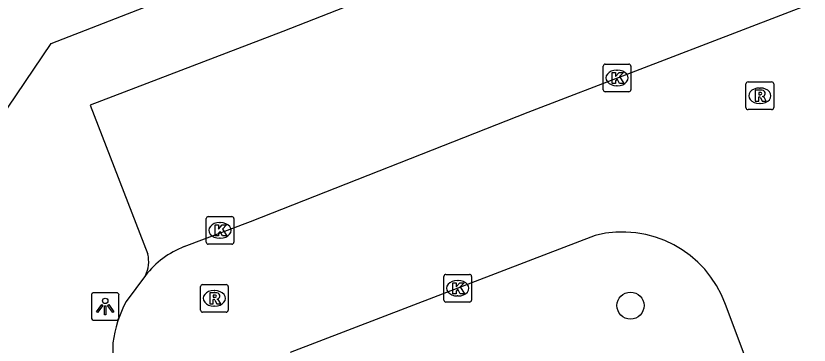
# Model space of a CAD drawing. Extents: x 159265 to 160143, y 383413 to 384319.
# Drawn here: x 159481.49 to 159510.16, y 383561.49 to 383573.38 of the extents above; entities that cross this region are included whole.
import ezdxf

# ---------------------------------------------------------------- set-up
doc = ezdxf.new("R2010")
doc.units = 0
for name, color, linetype in [('IMGEO_Boom', 7, 'Continuous'), ('IMGEO_Kolk', 7, 'Continuous'), ('IMGEO_Lichtpunt', 7, 'Continuous'), ('IMGEO_Rijbaan_lokaal_open', 7, 'Continuous'), ('IMGEO_Rioolput', 7, 'Continuous'), ('IMGEO_Voetpad_open', 7, 'Continuous')]:
    doc.layers.add(name, color=color, linetype=linetype)

msp = doc.modelspace()

# ---------------------------------------------------------------- linework, layer by layer
at = {"layer": 'IMGEO_Boom'}
msp.add_circle((159503.701, 383562.919), 0.489, dxfattribs=at)
at = {"layer": 'IMGEO_Kolk'}
for p, q in [((159502.712, 383570.714), (159502.712, 383571.566)), ((159502.787, 383571.64), (159503.639, 383571.64)), ((159503.713, 383571.566), (159503.713, 383570.714)), ((159503.2, 383571.42), (159503.225, 383571.42)), ((159503.223, 383570.86), (159503.198, 383570.86)), ((159503.639, 383570.64), (159502.787, 383570.64)), ((159488.364, 383565.21), (159488.364, 383566.062)), ((159488.439, 383566.136), (159489.291, 383566.136)), ((159489.365, 383566.062), (159489.365, 383565.21)), ((159488.852, 383565.916), (159488.877, 383565.916)), ((159488.875, 383565.356), (159488.85, 383565.356)), ((159489.291, 383565.136), (159488.439, 383565.136)), ((159496.955, 383563.121), (159496.955, 383563.973)), ((159497.03, 383564.047), (159497.882, 383564.047)), ((159497.443, 383563.827), (159497.468, 383563.827)), ((159497.956, 383563.973), (159497.956, 383563.121)), ((159497.466, 383563.267), (159497.441, 383563.267)), ((159497.882, 383563.047), (159497.03, 383563.047))]:
    msp.add_line(p, q, dxfattribs=at)
for points in [[(159502.712, 383570.714), (159502.712, 383571.566)], [(159502.787, 383571.64), (159503.639, 383571.64)], [(159503.713, 383571.566), (159503.713, 383570.714)], [(159503.033, 383571.34), (159503.156, 383571.34), (159503.156, 383571.189), (159503.286, 383571.34), (159503.45, 383571.34), (159503.304, 383571.189), (159503.457, 383570.94), (159503.305, 383570.94), (159503.22, 383571.104), (159503.156, 383571.037), (159503.156, 383570.94), (159503.033, 383570.94), (159503.033, 383571.34)], [(159503.639, 383570.64), (159502.787, 383570.64)], [(159488.364, 383565.21), (159488.364, 383566.062)], [(159488.439, 383566.136), (159489.291, 383566.136)], [(159489.365, 383566.062), (159489.365, 383565.21)], [(159488.685, 383565.836), (159488.808, 383565.836), (159488.808, 383565.685), (159488.938, 383565.836), (159489.102, 383565.836), (159488.956, 383565.685), (159489.109, 383565.436), (159488.957, 383565.436), (159488.872, 383565.6), (159488.808, 383565.533), (159488.808, 383565.436), (159488.685, 383565.436), (159488.685, 383565.836)], [(159489.291, 383565.136), (159488.439, 383565.136)], [(159496.955, 383563.121), (159496.955, 383563.973)], [(159497.03, 383564.047), (159497.882, 383564.047)], [(159497.956, 383563.973), (159497.956, 383563.121)], [(159497.276, 383563.747), (159497.399, 383563.747), (159497.399, 383563.596), (159497.529, 383563.747), (159497.693, 383563.747), (159497.547, 383563.596), (159497.7, 383563.347), (159497.548, 383563.347), (159497.463, 383563.511), (159497.399, 383563.444), (159497.399, 383563.347), (159497.276, 383563.347), (159497.276, 383563.747)], [(159497.882, 383563.047), (159497.03, 383563.047)]]:
    msp.add_lwpolyline(points, dxfattribs=at)
for centre, start, end in [((159502.789, 383571.564), 91.552, 178.448), ((159502.789, 383571.564), 91.552, 178.448), ((159503.637, 383571.564), 1.552, 88.448), ((159503.637, 383571.564), 1.552, 88.448), ((159502.789, 383570.716), 181.552, 268.448), ((159502.789, 383570.716), 181.552, 268.448), ((159503.637, 383570.716), 271.552, 358.448), ((159503.637, 383570.716), 271.552, 358.448), ((159488.441, 383566.06), 91.552, 178.448), ((159488.441, 383566.06), 91.552, 178.448), ((159489.289, 383566.06), 1.552, 88.448), ((159489.289, 383566.06), 1.552, 88.448), ((159488.441, 383565.212), 181.552, 268.448), ((159488.441, 383565.212), 181.552, 268.448), ((159489.289, 383565.212), 271.552, 358.448), ((159489.289, 383565.212), 271.552, 358.448), ((159497.032, 383563.971), 91.552, 178.448), ((159497.032, 383563.971), 91.552, 178.448), ((159497.88, 383563.971), 1.552, 88.448), ((159497.88, 383563.971), 1.552, 88.448), ((159497.032, 383563.123), 181.552, 268.448), ((159497.032, 383563.123), 181.552, 268.448), ((159497.88, 383563.123), 271.552, 358.448), ((159497.88, 383563.123), 271.552, 358.448)]:
    msp.add_arc(centre, 0.0765, start, end, dxfattribs=at)
for centre, major_axis, ratio, start_param, end_param in [((159503.199, 383571.14), (-0.387, 0.002), 0.722429, 4.712389, 7.853982), ((159503.224, 383571.14), (-0.39, 0.002), 0.717154, 1.570796, 4.712389), ((159488.851, 383565.636), (-0.387, 0.002), 0.722429, 4.712389, 7.853982), ((159488.876, 383565.636), (-0.39, 0.002), 0.717154, 1.570796, 4.712389), ((159497.442, 383563.547), (-0.387, 0.002), 0.722429, 4.712389, 7.853982), ((159497.467, 383563.547), (-0.39, 0.002), 0.717154, 1.570796, 4.712389)]:
    msp.add_ellipse(centre, major_axis=major_axis, ratio=ratio, start_param=start_param, end_param=end_param, dxfattribs=at)
at = {"layer": 'IMGEO_Lichtpunt'}
for p, q in [((159484.218, 383563.291), (159484.218, 383562.484)), ((159484.218, 383563.291), (159484.218, 383562.484)), ((159485.12, 383563.386), (159484.312, 383563.386)), ((159485.12, 383563.386), (159484.312, 383563.386)), ((159485.214, 383562.484), (159485.214, 383563.291)), ((159485.214, 383562.484), (159485.214, 383563.291)), ((159484.312, 383562.39), (159485.12, 383562.39)), ((159484.312, 383562.39), (159485.12, 383562.39))]:
    msp.add_line(p, q, dxfattribs=at)
for points in [[(159484.592, 383562.955), (159484.631, 383562.927), (159484.443, 383562.665), (159484.405, 383562.692), (159484.592, 383562.955)], [(159484.694, 383562.907), (159484.741, 383562.907), (159484.741, 383562.585), (159484.694, 383562.585), (159484.694, 383562.907)], [(159484.804, 383562.927), (159484.842, 383562.954), (159485.029, 383562.692), (159484.99, 383562.664), (159484.804, 383562.927)]]:
    msp.add_lwpolyline(points, dxfattribs=at)
msp.add_circle((159484.717, 383563.089), 0.0994, dxfattribs=at)
for centre, start, end in [((159484.312, 383563.291), 90, 180), ((159484.312, 383563.291), 90, 180), ((159485.12, 383563.291), 0, 90), ((159485.12, 383563.291), 0, 90), ((159484.312, 383562.484), 180, 270), ((159484.312, 383562.484), 180, 270), ((159485.12, 383562.484), 270, 0), ((159485.12, 383562.484), 270, 360)]:
    msp.add_arc(centre, 0.0946, start, end, dxfattribs=at)
at = {"layer": 'IMGEO_Rijbaan_lokaal_open'}
for points in [[(159487.574, 383565.048), (159489.966, 383565.954), (159500, 383569.902), (159511.675, 383574.392)], [(159502.427, 383565.452), (159500, 383564.523), (159491.401, 383561.23)], [(159486.174, 383564.011), (159485.473, 383563.062)], [(159509.458, 383556.786), (159508.633, 383558.985), (159507.128, 383562.961)], [(159484.996, 383561.569), (159484.87, 383549.008)]]:
    msp.add_lwpolyline(points, dxfattribs=at)
for centre, radius, start, end in [((159503.413, 383561.631), 3.946, 19.6985, 104.4644), ((159488.759, 383561.984), 3.285, 111.1508, 141.905), ((159489.101, 383561.08), 4.134, 151.3547, 173.2089)]:
    msp.add_arc(centre, radius, start, end, dxfattribs=at)
at = {"layer": 'IMGEO_Rioolput'}
for p, q in [((159507.949, 383570.996), (159508.801, 383570.996)), ((159507.874, 383570.07), (159507.874, 383570.922)), ((159508.362, 383570.776), (159508.387, 383570.776)), ((159508.875, 383570.922), (159508.875, 383570.07)), ((159508.385, 383570.216), (159508.36, 383570.216)), ((159508.801, 383569.996), (159507.949, 383569.996)), ((159488.16, 383562.754), (159488.16, 383563.606)), ((159488.235, 383563.68), (159489.087, 383563.68)), ((159489.161, 383563.606), (159489.161, 383562.754)), ((159488.648, 383563.46), (159488.673, 383563.46)), ((159489.087, 383562.68), (159488.235, 383562.68)), ((159488.671, 383562.9), (159488.646, 383562.9))]:
    msp.add_line(p, q, dxfattribs=at)
for points in [[(159507.949, 383570.996), (159508.801, 383570.996)], [(159507.874, 383570.07), (159507.874, 383570.922)], [(159508.463, 383570.694), (159508.211, 383570.696), (159508.211, 383570.296)], [(159508.875, 383570.922), (159508.875, 383570.07)], [(159508.211, 383570.296), (159508.335, 383570.296), (159508.335, 383570.458), (159508.346, 383570.458)], [(159508.389, 383570.615), (159508.335, 383570.615), (159508.335, 383570.534)], [(159508.335, 383570.534), (159508.387, 383570.534)], [(159508.393, 383570.429), (159508.464, 383570.296), (159508.604, 383570.296), (159508.539, 383570.422)], [(159508.801, 383569.996), (159507.949, 383569.996)], [(159488.16, 383562.754), (159488.16, 383563.606)], [(159488.235, 383563.68), (159489.087, 383563.68)], [(159489.161, 383563.606), (159489.161, 383562.754)], [(159488.749, 383563.378), (159488.497, 383563.38), (159488.497, 383562.98)], [(159488.675, 383563.299), (159488.621, 383563.299), (159488.621, 383563.218)], [(159488.621, 383563.218), (159488.673, 383563.218)], [(159488.497, 383562.98), (159488.621, 383562.98), (159488.621, 383563.142), (159488.632, 383563.142)], [(159488.679, 383563.113), (159488.75, 383562.98), (159488.89, 383562.98), (159488.825, 383563.106)], [(159489.087, 383562.68), (159488.235, 383562.68)]]:
    msp.add_lwpolyline(points, dxfattribs=at)
for centre, radius, start, end in [((159507.951, 383570.92), 0.0765, 91.552, 178.448), ((159507.951, 383570.92), 0.0765, 91.552, 178.448), ((159508.799, 383570.92), 0.0765, 1.552, 88.448), ((159508.799, 383570.92), 0.0765, 1.552, 88.448), ((159508.462, 383570.584), 0.109, 350.3612, 89.416), ((159508.345, 383570.405), 0.0533, 26.0293, 88.6989), ((159508.371, 383570.723), 0.19, 274.7715, 282.9687), ((159508.395, 383570.519), 0.0964, 77.0061, 93.1865), ((159508.409, 383570.576), 0.0378, 276.6634, 79.6772), ((159508.46, 383570.584), 0.112, 277.5842, 350.9817), ((159508.444, 383570.369), 0.108, 29.5134, 73.7905), ((159507.951, 383570.072), 0.0765, 181.552, 268.448), ((159507.951, 383570.072), 0.0765, 181.552, 268.448), ((159508.799, 383570.072), 0.0765, 271.552, 358.448), ((159508.799, 383570.072), 0.0765, 271.552, 358.448), ((159488.237, 383563.604), 0.0765, 91.552, 178.448), ((159488.237, 383563.604), 0.0765, 91.552, 178.448), ((159489.085, 383563.604), 0.0765, 1.552, 88.448), ((159489.085, 383563.604), 0.0765, 1.552, 88.448), ((159488.657, 383563.407), 0.19, 274.7715, 282.9687), ((159488.681, 383563.203), 0.0964, 77.0061, 93.1865), ((159488.695, 383563.26), 0.0378, 276.6634, 79.6772), ((159488.748, 383563.268), 0.109, 350.3612, 89.416), ((159488.746, 383563.268), 0.112, 277.5842, 350.9817), ((159488.631, 383563.089), 0.0533, 26.0293, 88.6989), ((159488.73, 383563.053), 0.108, 29.5134, 73.7905), ((159488.237, 383562.756), 0.0765, 181.552, 268.448), ((159488.237, 383562.756), 0.0765, 181.552, 268.448), ((159489.085, 383562.756), 0.0765, 271.552, 358.448), ((159489.085, 383562.756), 0.0765, 271.552, 358.448)]:
    msp.add_arc(centre, radius, start, end, dxfattribs=at)
for centre, major_axis, ratio, start_param, end_param in [((159508.361, 383570.496), (-0.387, 0.002), 0.722429, 4.712389, 7.853982), ((159508.386, 383570.496), (-0.39, 0.002), 0.717154, 1.570796, 4.712389), ((159488.647, 383563.18), (-0.387, 0.002), 0.722429, 4.712389, 7.853982), ((159488.672, 383563.18), (-0.39, 0.002), 0.717154, 1.570796, 4.712389)]:
    msp.add_ellipse(centre, major_axis=major_axis, ratio=ratio, start_param=start_param, end_param=end_param, dxfattribs=at)
at = {"layer": 'IMGEO_Voetpad_open'}
for points in [[(159482.829, 383535.412), (159480.537, 383538.62), (159480.868, 383569.607), (159482.758, 383572.378), (159500, 383579.084), (159509.784, 383582.889)], [(159511.675, 383574.392), (159509.54, 383579.977), (159500, 383576.298), (159491.132, 383572.812), (159484.177, 383570.154), (159486.256, 383564.773)]]:
    msp.add_lwpolyline(points, dxfattribs=at)
msp.add_arc((159485.181, 383564.503), 1.108, 333.6288, 14.087, dxfattribs=at)

doc.saveas('drawing.dxf')
